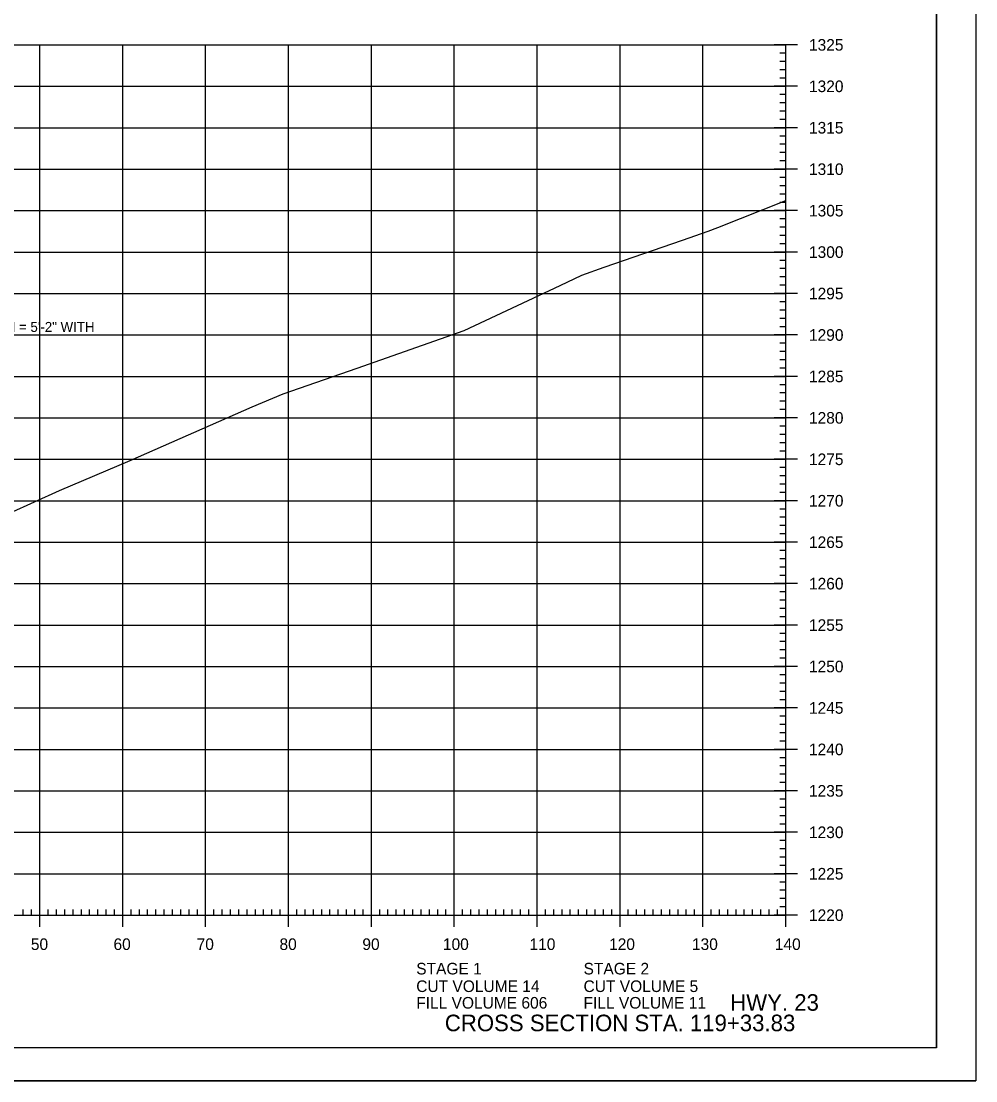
# Model space of a CAD drawing. Extents: x 1406028 to 1412453, y 321733 to 325986.
# Drawn here: x 1406637.6 to 1406752.8, y 325132.7 to 325260.6 of the extents above; entities that cross this region are included whole.
import ezdxf

# ---------------------------------------------------------------- set-up
doc = ezdxf.new("R2010")
doc.units = 0
for name, color, linetype in [('Default', 7, 'Continuous'), ('R_Axis', 7, 'Continuous'), ('R_Axis Annot', 7, 'Continuous'), ('R_Border', 7, 'Continuous'), ('R_Draft', 7, 'Continuous'), ('R_Exist Surface', 7, 'Continuous'), ('R_Grid', 7, 'Continuous'), ('R_No Plot', 7, 'Continuous')]:
    doc.layers.add(name, color=color, linetype=linetype)

msp = doc.modelspace()

# ---------------------------------------------------------------- linework, layer by layer
at = {"layer": 'R_Axis'}
for p, q in [((1406731.29, 325257.72), (1406728.49, 325257.72)), ((1406729.89, 325152.72), (1406729.89, 325257.72)), ((1406729.89, 325256.72), (1406729.19, 325256.72)), ((1406729.89, 325255.72), (1406729.19, 325255.72)), ((1406729.89, 325254.72), (1406729.19, 325254.72)), ((1406729.89, 325253.72), (1406729.19, 325253.72)), ((1406731.29, 325252.72), (1406728.49, 325252.72)), ((1406729.89, 325251.72), (1406729.19, 325251.72)), ((1406729.89, 325250.72), (1406729.19, 325250.72)), ((1406729.89, 325249.72), (1406729.19, 325249.72)), ((1406729.89, 325248.72), (1406729.19, 325248.72)), ((1406731.29, 325247.72), (1406728.49, 325247.72)), ((1406729.89, 325246.72), (1406729.19, 325246.72)), ((1406729.89, 325245.72), (1406729.19, 325245.72)), ((1406729.89, 325244.72), (1406729.19, 325244.72)), ((1406729.89, 325243.72), (1406729.19, 325243.72)), ((1406731.29, 325242.72), (1406728.49, 325242.72)), ((1406729.89, 325241.72), (1406729.19, 325241.72)), ((1406729.89, 325240.72), (1406729.19, 325240.72)), ((1406729.89, 325239.72), (1406729.19, 325239.72)), ((1406729.89, 325238.72), (1406729.19, 325238.72)), ((1406731.29, 325237.72), (1406728.49, 325237.72)), ((1406729.89, 325236.72), (1406729.19, 325236.72)), ((1406729.89, 325235.72), (1406729.19, 325235.72)), ((1406729.89, 325234.72), (1406729.19, 325234.72)), ((1406729.89, 325233.72), (1406729.19, 325233.72)), ((1406731.29, 325232.72), (1406728.49, 325232.72)), ((1406729.89, 325231.72), (1406729.19, 325231.72)), ((1406729.89, 325230.72), (1406729.19, 325230.72)), ((1406729.89, 325229.72), (1406729.19, 325229.72)), ((1406729.89, 325228.72), (1406729.19, 325228.72)), ((1406731.29, 325227.72), (1406728.49, 325227.72)), ((1406729.89, 325226.72), (1406729.19, 325226.72)), ((1406729.89, 325225.72), (1406729.19, 325225.72)), ((1406729.89, 325224.72), (1406729.19, 325224.72)), ((1406729.89, 325223.72), (1406729.19, 325223.72)), ((1406731.29, 325222.72), (1406728.49, 325222.72)), ((1406729.89, 325221.72), (1406729.19, 325221.72)), ((1406729.89, 325220.72), (1406729.19, 325220.72)), ((1406729.89, 325219.72), (1406729.19, 325219.72)), ((1406729.89, 325218.72), (1406729.19, 325218.72)), ((1406731.29, 325217.72), (1406728.49, 325217.72)), ((1406729.89, 325216.72), (1406729.19, 325216.72)), ((1406729.89, 325215.72), (1406729.19, 325215.72)), ((1406729.89, 325214.72), (1406729.19, 325214.72)), ((1406731.29, 325212.72), (1406728.49, 325212.72)), ((1406729.89, 325213.72), (1406729.19, 325213.72)), ((1406729.89, 325211.72), (1406729.19, 325211.72)), ((1406729.89, 325210.72), (1406729.19, 325210.72)), ((1406729.89, 325209.72), (1406729.19, 325209.72)), ((1406731.29, 325207.72), (1406728.49, 325207.72)), ((1406729.89, 325208.72), (1406729.19, 325208.72)), ((1406729.89, 325206.72), (1406729.19, 325206.72)), ((1406729.89, 325205.72), (1406729.19, 325205.72)), ((1406729.89, 325204.72), (1406729.19, 325204.72)), ((1406731.29, 325202.72), (1406728.49, 325202.72)), ((1406729.89, 325203.72), (1406729.19, 325203.72)), ((1406729.89, 325201.72), (1406729.19, 325201.72)), ((1406729.89, 325200.72), (1406729.19, 325200.72)), ((1406729.89, 325199.72), (1406729.19, 325199.72)), ((1406729.89, 325198.72), (1406729.19, 325198.72)), ((1406731.29, 325197.72), (1406728.49, 325197.72)), ((1406729.89, 325196.72), (1406729.19, 325196.72)), ((1406729.89, 325195.72), (1406729.19, 325195.72)), ((1406729.89, 325194.72), (1406729.19, 325194.72)), ((1406729.89, 325193.72), (1406729.19, 325193.72)), ((1406731.29, 325192.72), (1406728.49, 325192.72)), ((1406729.89, 325191.72), (1406729.19, 325191.72)), ((1406729.89, 325190.72), (1406729.19, 325190.72)), ((1406729.89, 325189.72), (1406729.19, 325189.72)), ((1406729.89, 325188.72), (1406729.19, 325188.72)), ((1406731.29, 325187.72), (1406728.49, 325187.72)), ((1406729.89, 325186.72), (1406729.19, 325186.72)), ((1406729.89, 325185.72), (1406729.19, 325185.72)), ((1406729.89, 325184.72), (1406729.19, 325184.72)), ((1406729.89, 325183.72), (1406729.19, 325183.72)), ((1406731.29, 325182.72), (1406728.49, 325182.72)), ((1406729.89, 325181.72), (1406729.19, 325181.72)), ((1406729.89, 325180.72), (1406729.19, 325180.72)), ((1406729.89, 325179.72), (1406729.19, 325179.72)), ((1406729.89, 325178.72), (1406729.19, 325178.72)), ((1406731.29, 325177.72), (1406728.49, 325177.72)), ((1406729.89, 325176.72), (1406729.19, 325176.72)), ((1406729.89, 325175.72), (1406729.19, 325175.72)), ((1406729.89, 325174.72), (1406729.19, 325174.72)), ((1406729.89, 325173.72), (1406729.19, 325173.72)), ((1406731.29, 325172.72), (1406728.49, 325172.72)), ((1406729.89, 325171.72), (1406729.19, 325171.72)), ((1406729.89, 325170.72), (1406729.19, 325170.72)), ((1406729.89, 325169.72), (1406729.19, 325169.72)), ((1406729.89, 325168.72), (1406729.19, 325168.72)), ((1406731.29, 325167.72), (1406728.49, 325167.72)), ((1406729.89, 325166.72), (1406729.19, 325166.72)), ((1406729.89, 325165.72), (1406729.19, 325165.72)), ((1406729.89, 325164.72), (1406729.19, 325164.72)), ((1406729.89, 325163.72), (1406729.19, 325163.72)), ((1406731.29, 325162.72), (1406728.49, 325162.72)), ((1406729.89, 325161.72), (1406729.19, 325161.72)), ((1406729.89, 325160.72), (1406729.19, 325160.72)), ((1406729.89, 325159.72), (1406729.19, 325159.72)), ((1406731.29, 325157.72), (1406728.49, 325157.72)), ((1406729.89, 325158.72), (1406729.19, 325158.72)), ((1406729.89, 325156.72), (1406729.19, 325156.72)), ((1406729.89, 325155.72), (1406729.19, 325155.72)), ((1406639.89, 325151.32), (1406639.89, 325154.12)), ((1406649.89, 325151.32), (1406649.89, 325154.12)), ((1406659.89, 325151.32), (1406659.89, 325154.12)), ((1406669.89, 325151.32), (1406669.89, 325154.12)), ((1406679.89, 325151.32), (1406679.89, 325154.12)), ((1406689.89, 325151.32), (1406689.89, 325154.12)), ((1406699.89, 325151.32), (1406699.89, 325154.12)), ((1406709.89, 325151.32), (1406709.89, 325154.12)), ((1406719.89, 325151.32), (1406719.89, 325154.12)), ((1406729.89, 325154.72), (1406729.19, 325154.72)), ((1406729.89, 325151.32), (1406729.89, 325154.12)), ((1406449.89, 325152.72), (1406729.89, 325152.72)), ((1406637.89, 325152.72), (1406637.89, 325153.42)), ((1406638.89, 325152.72), (1406638.89, 325153.42)), ((1406640.89, 325152.72), (1406640.89, 325153.42)), ((1406641.89, 325152.72), (1406641.89, 325153.42)), ((1406642.89, 325152.72), (1406642.89, 325153.42)), ((1406643.89, 325152.72), (1406643.89, 325153.42)), ((1406644.89, 325152.72), (1406644.89, 325153.42)), ((1406645.89, 325152.72), (1406645.89, 325153.42)), ((1406646.89, 325152.72), (1406646.89, 325153.42)), ((1406647.89, 325152.72), (1406647.89, 325153.42)), ((1406648.89, 325152.72), (1406648.89, 325153.42)), ((1406650.89, 325152.72), (1406650.89, 325153.42)), ((1406651.89, 325152.72), (1406651.89, 325153.42)), ((1406652.89, 325152.72), (1406652.89, 325153.42)), ((1406653.89, 325152.72), (1406653.89, 325153.42)), ((1406654.89, 325152.72), (1406654.89, 325153.42)), ((1406655.89, 325152.72), (1406655.89, 325153.42)), ((1406656.89, 325152.72), (1406656.89, 325153.42)), ((1406657.89, 325152.72), (1406657.89, 325153.42)), ((1406658.89, 325152.72), (1406658.89, 325153.42)), ((1406660.89, 325152.72), (1406660.89, 325153.42)), ((1406661.89, 325152.72), (1406661.89, 325153.42)), ((1406662.89, 325152.72), (1406662.89, 325153.42)), ((1406663.89, 325152.72), (1406663.89, 325153.42)), ((1406664.89, 325152.72), (1406664.89, 325153.42)), ((1406665.89, 325152.72), (1406665.89, 325153.42)), ((1406666.89, 325152.72), (1406666.89, 325153.42)), ((1406667.89, 325152.72), (1406667.89, 325153.42)), ((1406668.89, 325152.72), (1406668.89, 325153.42)), ((1406670.89, 325152.72), (1406670.89, 325153.42)), ((1406671.89, 325152.72), (1406671.89, 325153.42)), ((1406672.89, 325152.72), (1406672.89, 325153.42)), ((1406673.89, 325152.72), (1406673.89, 325153.42)), ((1406674.89, 325152.72), (1406674.89, 325153.42)), ((1406675.89, 325152.72), (1406675.89, 325153.42)), ((1406676.89, 325152.72), (1406676.89, 325153.42)), ((1406677.89, 325152.72), (1406677.89, 325153.42)), ((1406678.89, 325152.72), (1406678.89, 325153.42)), ((1406680.89, 325152.72), (1406680.89, 325153.42)), ((1406681.89, 325152.72), (1406681.89, 325153.42)), ((1406682.89, 325152.72), (1406682.89, 325153.42)), ((1406683.89, 325152.72), (1406683.89, 325153.42)), ((1406684.89, 325152.72), (1406684.89, 325153.42)), ((1406685.89, 325152.72), (1406685.89, 325153.42)), ((1406686.89, 325152.72), (1406686.89, 325153.42)), ((1406687.89, 325152.72), (1406687.89, 325153.42)), ((1406688.89, 325152.72), (1406688.89, 325153.42)), ((1406690.89, 325152.72), (1406690.89, 325153.42)), ((1406691.89, 325152.72), (1406691.89, 325153.42)), ((1406692.89, 325152.72), (1406692.89, 325153.42)), ((1406693.89, 325152.72), (1406693.89, 325153.42)), ((1406694.89, 325152.72), (1406694.89, 325153.42)), ((1406695.89, 325152.72), (1406695.89, 325153.42)), ((1406696.89, 325152.72), (1406696.89, 325153.42)), ((1406697.89, 325152.72), (1406697.89, 325153.42)), ((1406698.89, 325152.72), (1406698.89, 325153.42)), ((1406700.89, 325152.72), (1406700.89, 325153.42)), ((1406701.89, 325152.72), (1406701.89, 325153.42)), ((1406702.89, 325152.72), (1406702.89, 325153.42)), ((1406703.89, 325152.72), (1406703.89, 325153.42)), ((1406704.89, 325152.72), (1406704.89, 325153.42)), ((1406705.89, 325152.72), (1406705.89, 325153.42)), ((1406706.89, 325152.72), (1406706.89, 325153.42)), ((1406707.89, 325152.72), (1406707.89, 325153.42)), ((1406708.89, 325152.72), (1406708.89, 325153.42)), ((1406710.89, 325152.72), (1406710.89, 325153.42)), ((1406711.89, 325152.72), (1406711.89, 325153.42)), ((1406712.89, 325152.72), (1406712.89, 325153.42)), ((1406713.89, 325152.72), (1406713.89, 325153.42)), ((1406714.89, 325152.72), (1406714.89, 325153.42)), ((1406715.89, 325152.72), (1406715.89, 325153.42)), ((1406716.89, 325152.72), (1406716.89, 325153.42)), ((1406717.89, 325152.72), (1406717.89, 325153.42)), ((1406718.89, 325152.72), (1406718.89, 325153.42)), ((1406720.89, 325152.72), (1406720.89, 325153.42)), ((1406721.89, 325152.72), (1406721.89, 325153.42)), ((1406722.89, 325152.72), (1406722.89, 325153.42)), ((1406723.89, 325152.72), (1406723.89, 325153.42)), ((1406724.89, 325152.72), (1406724.89, 325153.42)), ((1406725.89, 325152.72), (1406725.89, 325153.42)), ((1406726.89, 325152.72), (1406726.89, 325153.42)), ((1406727.89, 325152.72), (1406727.89, 325153.42)), ((1406731.29, 325152.72), (1406728.49, 325152.72)), ((1406728.89, 325152.72), (1406728.89, 325153.42)), ((1406729.89, 325153.72), (1406729.19, 325153.72))]:
    msp.add_line(p, q, dxfattribs=at)
at = {"layer": 'R_Border'}
for q in [(1406748.07, 325342.18), (1406431.89, 325136.72)]:
    msp.add_line((1406748.07, 325136.72), q, dxfattribs=at)
at = {"layer": 'R_Exist Surface'}
msp.add_lwpolyline([(1406633.17, 325199.87), (1406642.26, 325203.96), (1406650.8, 325207.57), (1406665.51, 325214.04), (1406669.24, 325215.63), (1406678.18, 325218.73), (1406691.08, 325223.24), (1406702.66, 325228.69), (1406705.27, 325229.94), (1406707.98, 325230.88), (1406717.41, 325234.15), (1406720.54, 325235.24), (1406721.68, 325235.68), (1406729.89, 325238.94)], dxfattribs=at)
at = {"layer": 'R_Grid'}
for p, q in [((1406449.89, 325257.72), (1406729.89, 325257.72)), ((1406639.89, 325152.72), (1406639.89, 325257.72)), ((1406649.89, 325152.72), (1406649.89, 325257.72)), ((1406659.89, 325152.72), (1406659.89, 325257.72)), ((1406669.89, 325152.72), (1406669.89, 325257.72)), ((1406679.89, 325152.72), (1406679.89, 325257.72)), ((1406689.89, 325152.72), (1406689.89, 325257.72)), ((1406699.89, 325152.72), (1406699.89, 325257.72)), ((1406709.89, 325152.72), (1406709.89, 325257.72)), ((1406719.89, 325152.72), (1406719.89, 325257.72)), ((1406729.89, 325152.72), (1406729.89, 325257.72)), ((1406449.89, 325252.72), (1406729.89, 325252.72)), ((1406449.89, 325247.72), (1406729.89, 325247.72)), ((1406449.89, 325242.72), (1406729.89, 325242.72)), ((1406449.89, 325237.72), (1406729.89, 325237.72)), ((1406449.89, 325232.72), (1406729.89, 325232.72)), ((1406449.89, 325227.72), (1406729.89, 325227.72)), ((1406449.89, 325222.72), (1406729.89, 325222.72)), ((1406449.89, 325217.72), (1406729.89, 325217.72)), ((1406449.89, 325212.72), (1406729.89, 325212.72)), ((1406449.89, 325207.72), (1406729.89, 325207.72)), ((1406449.89, 325202.72), (1406729.89, 325202.72)), ((1406449.89, 325197.72), (1406729.89, 325197.72)), ((1406449.89, 325192.72), (1406729.89, 325192.72)), ((1406449.89, 325187.72), (1406729.89, 325187.72)), ((1406449.89, 325182.72), (1406729.89, 325182.72)), ((1406449.89, 325177.72), (1406729.89, 325177.72)), ((1406449.89, 325172.72), (1406729.89, 325172.72)), ((1406449.89, 325167.72), (1406729.89, 325167.72)), ((1406449.89, 325162.72), (1406729.89, 325162.72)), ((1406449.89, 325157.72), (1406729.89, 325157.72)), ((1406449.89, 325152.72), (1406729.89, 325152.72))]:
    msp.add_line(p, q, dxfattribs=at)
at = {"layer": 'R_No Plot'}
msp.add_line((1406419.49, 325132.74), (1406752.82, 325132.74), dxfattribs=at)
for points in [[(1406419.48, 325346.08), (1406752.82, 325346.08), (1406752.82, 325132.74), (1406419.48, 325132.74)], [(1406665.81, 325342.18), (1406685.43, 325342.18), (1406685.43, 325332.3), (1406701.54, 325332.3), (1406724.74, 325332.3), (1406724.74, 325307.97), (1406748.07, 325307.97), (1406748.07, 325136.72), (1406431.89, 325136.72), (1406431.89, 325342.18)]]:
    msp.add_lwpolyline(points, close=True, dxfattribs=at)

# ---------------------------------------------------------------- texts
at = {"layer": 'Default'}
msp.add_text('JUNCTION BOX (TYPE E) ON RT. H = 5\'-2" WITH', height=1.2, rotation=360, dxfattribs=at).set_placement((1406610.26, 325223.09))
at = {"layer": 'R_Axis Annot'}
for s, p in [('1325', (1406732.69, 325257.02)), ('1320', (1406732.69, 325252.02)), ('1315', (1406732.69, 325247.02)), ('1310', (1406732.69, 325242.02)), ('1305', (1406732.69, 325237.02)), ('1300', (1406732.69, 325232.02)), ('1295', (1406732.69, 325227.02)), ('1290', (1406732.69, 325222.02)), ('1285', (1406732.69, 325217.02)), ('1280', (1406732.69, 325212.02)), ('1275', (1406732.69, 325207.02)), ('1270', (1406732.69, 325202.02)), ('1265', (1406732.69, 325197.02)), ('1260', (1406732.69, 325192.02)), ('1255', (1406732.69, 325187.02)), ('1250', (1406732.69, 325182.02)), ('1245', (1406732.69, 325177.02)), ('1240', (1406732.69, 325172.02)), ('1235', (1406732.69, 325167.02)), ('1230', (1406732.69, 325162.02)), ('1225', (1406732.69, 325157.02)), ('1220', (1406732.69, 325152.02)), ('50', (1406638.8, 325148.52)), ('60', (1406648.77, 325148.52)), ('70', (1406658.8, 325148.52)), ('80', (1406668.8, 325148.52)), ('90', (1406678.8, 325148.52)), ('100', (1406688.52, 325148.52)), ('110', (1406698.97, 325148.52)), ('120', (1406708.57, 325148.52)), ('130', (1406718.57, 325148.52)), ('140', (1406728.57, 325148.52)), ('STAGE 1', (1406685.3, 325145.57)), ('STAGE 2', (1406705.49, 325145.57)), ('CUT VOLUME 14', (1406685.3, 325143.45)), ('CUT VOLUME 5', (1406705.49, 325143.45)), ('FILL VOLUME 606', (1406685.3, 325141.45)), ('FILL VOLUME 11', (1406705.49, 325141.45))]:
    msp.add_text(s, height=1.4, dxfattribs=at).set_placement(p)
at = {"layer": 'R_Draft'}
for s, p in [('HWY. 23', (1406723.19, 325141.19)), ('CROSS SECTION STA. 119+33.83', (1406688.75, 325138.72))]:
    msp.add_text(s, height=2, dxfattribs=at).set_placement(p)
at = {"layer": 'R_No Plot'}
for p in [(1406720.5, 325235.19), (1406705.22, 325229.89), (1406691.03, 325223.19), (1406669.2, 325215.58), (1406650.75, 325207.52)]:
    msp.add_text('+', height=0.1, dxfattribs=at).set_placement(p)

doc.saveas('drawing.dxf')
